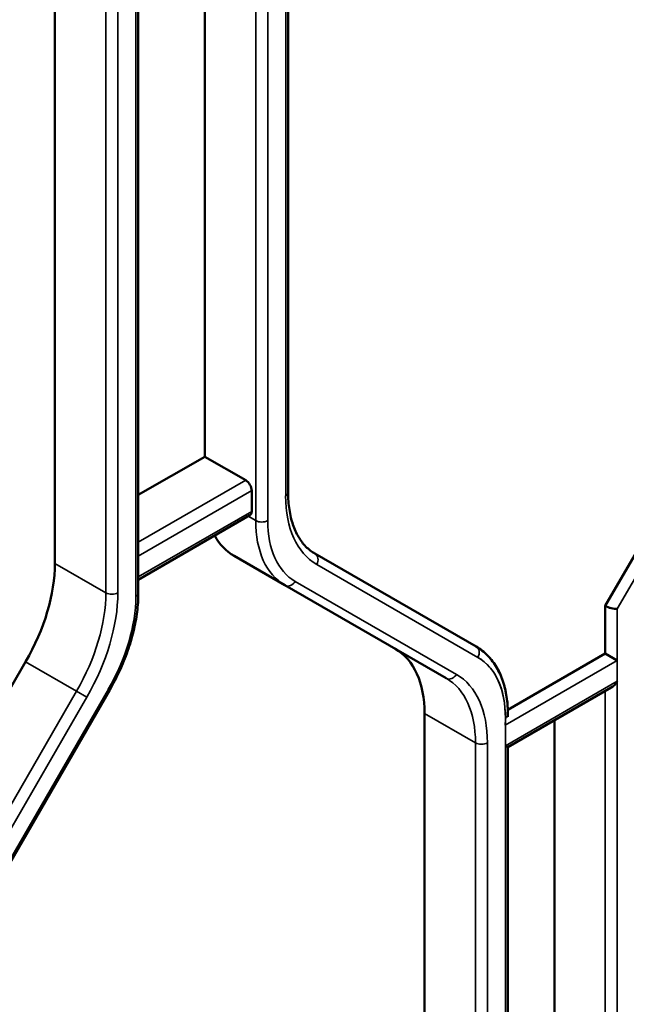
# Model space of a CAD drawing. Header units: millimetres. Extents: x 0 to 14369, y -869 to 2970.
# Tile 717 of 787: x 3772 to 3793, y 1786 to 1821. Entities that reach past the tile are written whole.
import ezdxf

# ---------------------------------------------------------------- set-up
doc = ezdxf.new("R2010")
doc.units = ezdxf.units.MM
doc.header["$LTSCALE"] = 10
doc.layers.add('Sichtbar (ISO)', color=7, linetype='Continuous', lineweight=50)
doc.layers.add('Sichtbar schmal (ISO)', color=7, linetype='Continuous', lineweight=35)

msp = doc.modelspace()

# ---------------------------------------------------------------- linework, layer by layer
at = {"layer": 'Sichtbar (ISO)'}
for p, q in [((3781.091, 1828.883), (3781.091, 1804.195)), ((3781.091, 1828.883), (3781.091, 1804.195)), ((3772.836, 1801.684), (3772.836, 1826.372)), ((3772.836, 1826.372), (3772.836, 1801.684)), ((3778.139, 1805.463), (3778.139, 1826.533)), ((3778.139, 1826.533), (3778.139, 1805.463)), ((3775.787, 1825.175), (3775.787, 1800.626)), ((3775.787, 1825.175), (3775.787, 1800.626)), ((3797.624, 1809.369), (3792.316, 1800.177)), ((3775.787, 1804.106), (3778.139, 1805.463)), ((3778.139, 1805.463), (3775.787, 1804.106)), ((3778.139, 1805.463), (3779.589, 1804.626)), ((3779.589, 1804.626), (3778.139, 1805.463)), ((3779.801, 1803.524), (3779.801, 1804.259)), ((3779.801, 1804.259), (3779.801, 1803.524)), ((3775.787, 1801.106), (3779.739, 1803.387)), ((3775.787, 1801.106), (3779.739, 1803.387)), ((3779.174, 1801.95), (3780.978, 1800.909)), ((3780.978, 1800.909), (3779.174, 1801.95)), ((3787.745, 1798.733), (3782.038, 1802.028)), ((3787.745, 1798.733), (3782.038, 1802.028)), ((3780.978, 1800.909), (3786.685, 1797.614)), ((3786.685, 1797.614), (3780.978, 1800.909)), ((3792.316, 1800.177), (3792.316, 1798.486)), ((3792.316, 1798.486), (3788.866, 1796.493)), ((3792.741, 1798.241), (3792.316, 1798.486)), ((3766.093, 1788.314), (3771.8, 1798.199)), ((3771.8, 1798.199), (3766.093, 1788.314)), ((3774.774, 1797.2), (3769.067, 1787.315)), ((3774.774, 1797.2), (3769.067, 1787.315)), ((3788.869, 1795.169), (3792.529, 1797.282)), ((3785.917, 1796.366), (3785.917, 1781.572)), ((3785.917, 1781.572), (3785.917, 1796.366)), ((3788.869, 1796.322), (3788.869, 1796.25)), ((3790.513, 1796.118), (3790.513, 1782.389)), ((3790.513, 1782.389), (3790.513, 1796.118)), ((3788.781, 1795.22), (3788.869, 1795.169)), ((3788.869, 1795.169), (3788.869, 1780.949)), ((3788.869, 1795.169), (3788.869, 1780.949))]:
    msp.add_line(p, q, dxfattribs=at)
for centre, major_axis, ratio, start_param, end_param in [((3779.589, 1804.381), (0.15, -0.26), 0.57735, 0.785398, 2.356194), ((3779.589, 1804.381), (-0.15, 0.26), 0.57735, 3.926991, 5.497787), ((3779.589, 1803.647), (0.15, -0.26), 0.57735, 0, 0.785398), ((3779.589, 1803.647), (0.15, -0.26), 0.57735, 0, 0.785398), ((3781.674, 1806.28), (-2.5, -4.33), 0.57735, 5.947662, 6.283185), ((3781.674, 1806.28), (-2.5, -4.33), 0.57735, 5.947662, 6.283185), ((3769.3, 1799.643), (2.5, 4.33), 0.57735, 4.712389, 5.497787), ((3769.3, 1799.643), (-2.5, -4.33), 0.57735, 1.570796, 2.356194), ((3792.529, 1800.198), (0.299, -0.08), 0.317837, 4.01195, 5.582746), ((3792.529, 1800.198), (-0.299, 0.08), 0.317837, 0.870357, 2.441154), ((3782.382, 1794.324), (2.5, 4.33), 0.57735, 5.497787, 6.283185), ((3782.382, 1794.324), (2.5, 4.33), 0.57735, 5.497787, 6.283185), ((3792.529, 1797.628), (0.212, 0.367), 0.57735, 3.926991, 4.712389)]:
    msp.add_ellipse(centre, major_axis=major_axis, ratio=ratio, start_param=start_param, end_param=end_param, dxfattribs=at)
for points, knots in [([(3781.091, 1804.195), (3781.091, 1803.982), (3781.105, 1803.779), (3781.162, 1803.398), (3781.204, 1803.221), (3781.313, 1802.897), (3781.38, 1802.75), (3781.535, 1802.488), (3781.623, 1802.373), (3781.817, 1802.177), (3781.923, 1802.095), (3782.038, 1802.028)], [3.1415927, 3.1415927, 3.1415927, 3.1415927, 3.2986723, 3.2986723, 3.4557519, 3.4557519, 3.6128316, 3.6128316, 3.7699112, 3.7699112, 3.9269908, 3.9269908, 3.9269908, 3.9269908]), ([(3781.091, 1804.195), (3781.091, 1803.982), (3781.105, 1803.779), (3781.162, 1803.398), (3781.204, 1803.221), (3781.313, 1802.897), (3781.38, 1802.75), (3781.535, 1802.488), (3781.623, 1802.373), (3781.817, 1802.177), (3781.923, 1802.095), (3782.038, 1802.028)], [3.1415927, 3.1415927, 3.1415927, 3.1415927, 3.2986723, 3.2986723, 3.4557519, 3.4557519, 3.6128316, 3.6128316, 3.7699112, 3.7699112, 3.9269908, 3.9269908, 3.9269908, 3.9269908]), ([(3775.787, 1800.626), (3775.787, 1800.411), (3775.773, 1800.19), (3775.715, 1799.738), (3775.672, 1799.508), (3775.56, 1799.043), (3775.49, 1798.808), (3775.326, 1798.341), (3775.231, 1798.108), (3775.019, 1797.648), (3774.901, 1797.421), (3774.774, 1797.2)], [0, 0, 0, 0, 0.1570796, 0.1570796, 0.3141593, 0.3141593, 0.4712389, 0.4712389, 0.6283185, 0.6283185, 0.7853982, 0.7853982, 0.7853982, 0.7853982]), ([(3775.787, 1800.626), (3775.787, 1800.411), (3775.773, 1800.19), (3775.715, 1799.738), (3775.672, 1799.508), (3775.56, 1799.043), (3775.49, 1798.808), (3775.326, 1798.341), (3775.231, 1798.108), (3775.019, 1797.648), (3774.901, 1797.421), (3774.774, 1797.2)], [0, 0, 0, 0, 0.1570796, 0.1570796, 0.3141593, 0.3141593, 0.4712389, 0.4712389, 0.6283185, 0.6283185, 0.7853982, 0.7853982, 0.7853982, 0.7853982]), ([(3787.745, 1798.733), (3787.892, 1798.649), (3788.027, 1798.544), (3788.268, 1798.3), (3788.374, 1798.161), (3788.555, 1797.855), (3788.631, 1797.688), (3788.75, 1797.331), (3788.795, 1797.141), (3788.854, 1796.744), (3788.869, 1796.536), (3788.869, 1796.322)], [5.4977871, 5.4977871, 5.4977871, 5.4977871, 5.6548668, 5.6548668, 5.8119464, 5.8119464, 5.969026, 5.969026, 6.1261057, 6.1261057, 6.2831853, 6.2831853, 6.2831853, 6.2831853]), ([(3787.745, 1798.733), (3787.895, 1798.647), (3788.033, 1798.539), (3788.278, 1798.288), (3788.386, 1798.144), (3788.569, 1797.828), (3788.644, 1797.656), (3788.762, 1797.288), (3788.805, 1797.092), (3788.857, 1796.705), (3788.869, 1796.516), (3788.869, 1796.322)], [5.4977871, 5.4977871, 5.4977871, 5.4977871, 5.6585239, 5.6585239, 5.8192606, 5.8192606, 5.9799973, 5.9799973, 6.1407341, 6.1407341, 6.2831853, 6.2831853, 6.2831853, 6.2831853])]:
    msp.add_open_spline(points, degree=3, knots=knots, dxfattribs=at)
at = {"layer": 'Sichtbar schmal (ISO)'}
for p, q in [((3780.366, 1803.197), (3780.366, 1828.9)), ((3781.003, 1828.76), (3781.003, 1804.072)), ((3781.003, 1804.072), (3781.003, 1828.76)), ((3780.366, 1827.92), (3780.366, 1803.197)), ((3779.942, 1827.574), (3779.942, 1803.197)), ((3779.942, 1803.197), (3779.942, 1827.574)), ((3775.699, 1826.206), (3775.699, 1800.503)), ((3774.639, 1825.331), (3774.639, 1800.643)), ((3774.639, 1800.643), (3774.639, 1825.331)), ((3775.063, 1800.643), (3775.063, 1825.331)), ((3775.063, 1825.331), (3775.063, 1800.643)), ((3775.699, 1800.503), (3775.699, 1825.226)), ((3797.624, 1809.369), (3792.316, 1800.177)), ((3798.111, 1809.376), (3792.741, 1800.075)), ((3792.741, 1800.075), (3798.111, 1809.376)), ((3779.589, 1804.626), (3775.787, 1802.432)), ((3775.787, 1802.432), (3779.589, 1804.626)), ((3775.787, 1801.942), (3779.801, 1804.259)), ((3779.801, 1804.259), (3775.787, 1801.942)), ((3779.801, 1803.524), (3775.787, 1801.207)), ((3775.787, 1801.207), (3779.801, 1803.524)), ((3779.942, 1803.197), (3779.676, 1803.351)), ((3779.676, 1803.351), (3779.942, 1803.197)), ((3774.639, 1800.643), (3772.836, 1801.684)), ((3772.836, 1801.684), (3774.639, 1800.643)), ((3787.808, 1798.351), (3782.1, 1801.646)), ((3782.1, 1801.646), (3787.808, 1798.351)), ((3781.34, 1801.046), (3787.047, 1797.751)), ((3787.047, 1797.751), (3781.34, 1801.046)), ((3792.316, 1800.177), (3792.316, 1798.486)), ((3792.741, 1781.103), (3792.741, 1800.075)), ((3792.741, 1800.075), (3792.741, 1798.241)), ((3771.8, 1798.199), (3773.603, 1797.158)), ((3773.603, 1797.158), (3771.8, 1798.199)), ((3792.741, 1798.241), (3788.774, 1795.951)), ((3788.781, 1795.22), (3792.741, 1797.506)), ((3792.741, 1797.506), (3792.741, 1781.103)), ((3773.603, 1797.158), (3767.896, 1787.273)), ((3767.896, 1787.273), (3773.603, 1797.158)), ((3769.019, 1787.342), (3774.726, 1797.227)), ((3774.726, 1797.227), (3769.019, 1787.342)), ((3773.965, 1796.949), (3773.603, 1797.158)), ((3773.603, 1797.158), (3773.965, 1796.949)), ((3774.774, 1797.2), (3774.726, 1797.227)), ((3774.726, 1797.227), (3774.774, 1797.2)), ((3792.316, 1797.159), (3792.316, 1781.348)), ((3792.316, 1781.348), (3792.316, 1797.159)), ((3773.965, 1796.949), (3768.258, 1787.064)), ((3768.258, 1787.064), (3773.965, 1796.949)), ((3785.917, 1796.366), (3787.72, 1795.325)), ((3787.72, 1795.325), (3785.917, 1796.366)), ((3788.781, 1796.199), (3788.781, 1780.644)), ((3787.72, 1795.325), (3787.72, 1780.531)), ((3787.72, 1780.531), (3787.72, 1795.325)), ((3788.145, 1780.286), (3788.145, 1795.325)), ((3788.145, 1795.325), (3788.145, 1780.286)), ((3788.781, 1780.644), (3788.781, 1795.22))]:
    msp.add_line(p, q, dxfattribs=at)
for centre, major_axis, ratio, start_param, end_param in [((3780.791, 1804.195), (0.3, 0), 0.57735, 5.497787, 6.283185), ((3780.791, 1804.195), (0.3, 0), 0.57735, 5.497787, 6.283185), ((3784.75, 1806.236), (-2.65, -4.59), 0.57735, 5.497787, 6.283185), ((3784.75, 1806.236), (-2.65, -4.59), 0.57735, 5.497787, 6.283185), ((3780.154, 1803.32), (-0.3, 0), 0.57735, 0.785398, 2.356194), ((3783.478, 1805.239), (-2.5, -4.33), 0.57735, 5.497787, 6.283185), ((3780.154, 1803.32), (0.3, 0), 0.57735, 3.926991, 5.497787), ((3783.478, 1805.239), (-2.5, -4.33), 0.57735, 5.497787, 6.283185), ((3783.69, 1805.116), (-2.35, -4.07), 0.57735, 5.497787, 6.283185), ((3783.69, 1805.116), (-2.35, -4.07), 0.57735, 5.497787, 6.283185), ((3781.888, 1801.768), (0.15, 0.26), 0.816497, 4.712389, 6.283185), ((3781.888, 1801.768), (0.15, 0.26), 0.816497, 4.712389, 6.283185), ((3781.128, 1801.168), (-0.15, -0.26), 0.816497, 0, 1.570796), ((3781.128, 1801.168), (-0.15, -0.26), 0.816497, 0, 1.570796), ((3771.103, 1798.602), (-2.5, -4.33), 0.57735, 1.570796, 2.356194), ((3771.103, 1798.602), (2.5, 4.33), 0.57735, 4.712389, 5.497787), ((3771.315, 1798.479), (-2.65, -4.59), 0.57735, 1.570796, 2.356194), ((3771.315, 1798.479), (2.65, 4.59), 0.57735, 4.712389, 5.497787), ((3774.851, 1800.765), (-0.3, 0), 0.57735, 0.785398, 2.356194), ((3774.851, 1800.765), (0.3, 0), 0.57735, 3.926991, 5.497787), ((3775.487, 1800.626), (0.3, 0), 0.57735, 5.497787, 6.283185), ((3775.487, 1800.626), (0.3, 0), 0.57735, 5.497787, 6.283185), ((3772.376, 1798.584), (2.35, 4.07), 0.57735, 4.712389, 5.497787), ((3772.376, 1798.584), (-2.35, -4.07), 0.57735, 1.570796, 2.356194), ((3787.595, 1798.473), (0.15, 0.26), 0.816497, 4.712389, 6.283185), ((3787.595, 1798.473), (0.15, 0.26), 0.816497, 4.712389, 6.283185), ((3785.458, 1794.281), (2.35, 4.07), 0.57735, 5.497787, 6.283185), ((3785.458, 1794.281), (2.35, 4.07), 0.57735, 5.433914, 6.283185), ((3786.835, 1797.873), (-0.15, -0.26), 0.816497, 0, 1.570796), ((3786.835, 1797.873), (-0.15, -0.26), 0.816497, 0, 1.570796), ((3784.397, 1793.161), (2.65, 4.59), 0.57735, 5.497787, 6.283185), ((3784.397, 1793.161), (2.65, 4.59), 0.57735, 5.497787, 6.283185), ((3784.185, 1793.283), (2.5, 4.33), 0.57735, 5.497787, 6.283185), ((3784.185, 1793.283), (2.5, 4.33), 0.57735, 5.497787, 6.283185), ((3788.569, 1796.322), (0.3, 0), 0.57735, 5.497787, 6.283185), ((3787.932, 1795.447), (0.3, 0), 0.57735, 3.926991, 5.497787), ((3787.932, 1795.447), (-0.3, 0), 0.57735, 0.785398, 2.356194)]:
    msp.add_ellipse(centre, major_axis=major_axis, ratio=ratio, start_param=start_param, end_param=end_param, dxfattribs=at)

doc.saveas('drawing.dxf')
